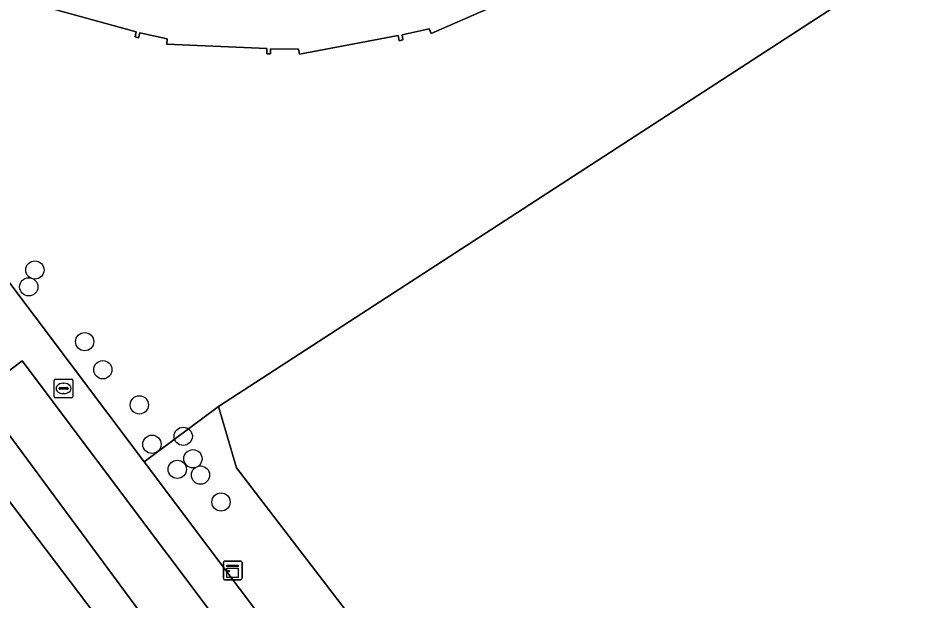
# Model space of a CAD drawing. Extents: x 156661 to 157576, y 383570 to 384425.
# Drawn here: x 157036.77 to 157084.57, y 384039.32 to 384070.5 of the extents above; entities that cross this region are included whole.
import ezdxf

# ---------------------------------------------------------------- set-up
doc = ezdxf.new("R2010")
doc.units = 0
for name, color, linetype in [('IMGEO_Berm_groen', 7, 'Continuous'), ('IMGEO_Boom', 7, 'Continuous'), ('IMGEO_Brandkraan', 7, 'Continuous'), ('IMGEO_Erf', 7, 'Continuous'), ('IMGEO_Groenvoorziening', 7, 'Continuous'), ('IMGEO_Kast', 7, 'Continuous'), ('IMGEO_Parkeervlak_open', 7, 'Continuous'), ('IMGEO_Rijbaan_lokaal_open', 7, 'Continuous'), ('IMGEO_Voetpad_open', 7, 'Continuous')]:
    doc.layers.add(name, color=color, linetype=linetype)

msp = doc.modelspace()

# ---------------------------------------------------------------- linework, layer by layer
at = {"layer": 'IMGEO_Berm_groen'}
msp.add_lwpolyline([(157050.635, 384034.033), (157048.731, 384036.511), (157037.008, 384052.138), (157034.658, 384050.365), (157044.213, 384037.466), (157044.358, 384037.568), (157067.634, 384006.822), (157065.932, 384005.612), (157068.869, 384001.744), (157070.607, 384003.001), (157106.45, 383955.782), (157108.373, 383957.2)], close=True, dxfattribs=at)
at = {"layer": 'IMGEO_Boom'}
for centre in [(157037.686, 384056.995), (157037.359, 384056.093), (157040.351, 384053.159), (157041.325, 384051.654), (157043.28, 384049.773), (157043.955, 384047.665), (157045.63, 384048.092), (157046.15, 384046.888), (157045.312, 384046.322), (157046.557, 384046.014), (157047.656, 384044.573)]:
    msp.add_circle(centre, 0.489, dxfattribs=at)
at = {"layer": 'IMGEO_Brandkraan'}
for p, q in [((157038.72, 384050.228), (157038.72, 384051.08)), ((157038.795, 384051.154), (157039.647, 384051.154)), ((157039.721, 384051.08), (157039.721, 384050.228)), ((157038.979, 384050.648), (157038.979, 384050.66)), ((157039.417, 384050.611), (157039.019, 384050.611)), ((157039.022, 384050.697), (157039.42, 384050.697)), ((157039.208, 384050.934), (157039.233, 384050.934)), ((157039.463, 384050.66), (157039.463, 384050.648)), ((157039.647, 384050.154), (157038.795, 384050.154)), ((157039.231, 384050.374), (157039.206, 384050.374))]:
    msp.add_line(p, q, dxfattribs=at)
for points in [[(157038.72, 384050.228), (157038.72, 384051.08)], [(157038.795, 384051.154), (157039.647, 384051.154)], [(157039.721, 384051.08), (157039.721, 384050.228)], [(157039.647, 384050.154), (157038.795, 384050.154)]]:
    msp.add_lwpolyline(points, dxfattribs=at)
for centre, radius, start, end in [((157038.797, 384051.078), 0.0765, 91.552, 178.448), ((157038.797, 384051.078), 0.0765, 91.552, 178.448), ((157039.645, 384051.078), 0.0765, 1.552, 88.448), ((157039.645, 384051.078), 0.0765, 1.552, 88.448), ((157039.019, 384050.657), 0.0403, 85.8775, 175.7526), ((157039.016, 384050.647), 0.0366, 178.938, 274.7102), ((157039.42, 384050.654), 0.043, 264.8664, 352.4533), ((157039.424, 384050.659), 0.0386, 1.7309, 96.639), ((157038.797, 384050.23), 0.0765, 181.552, 268.448), ((157038.797, 384050.23), 0.0765, 181.552, 268.448), ((157039.645, 384050.23), 0.0765, 271.552, 358.448), ((157039.645, 384050.23), 0.0765, 271.552, 358.448)]:
    msp.add_arc(centre, radius, start, end, dxfattribs=at)
for centre, major_axis, ratio, start_param, end_param in [((157039.207, 384050.654), (-0.387, 0.002), 0.722429, 4.712389, 7.853982), ((157039.232, 384050.654), (-0.39, 0.002), 0.717154, 1.570796, 4.712389)]:
    msp.add_ellipse(centre, major_axis=major_axis, ratio=ratio, start_param=start_param, end_param=end_param, dxfattribs=at)
at = {"layer": 'IMGEO_Erf'}
msp.add_lwpolyline([(157037.913, 384071.18), (157043.117, 384069.755), (157043.052, 384069.484), (157043.241, 384069.428), (157043.304, 384069.69), (157044.771, 384069.367), (157044.759, 384069.094), (157050.113, 384068.857), (157050.108, 384068.574), (157050.308, 384068.571), (157050.311, 384068.841), (157051.798, 384068.814), (157051.85, 384068.543), (157057.142, 384069.548), (157057.201, 384069.273), (157057.397, 384069.314), (157057.35, 384069.582), (157058.803, 384069.903), (157058.914, 384069.651), (157063.82, 384071.811)], dxfattribs=at)
at = {"layer": 'IMGEO_Groenvoorziening'}
for points in [[(157027.895, 384067.5), (157043.532, 384046.733), (157047.525, 384049.683), (157080.513, 384071.09), (157084.345, 384074.369), (157089.926, 384085.599), (157092.747, 384099.97), (157093.567, 384107.816), (157092.136, 384111.936), (157085.938, 384121.166), (157079.977, 384129.642), (157075.189, 384135.046)], [(157075.189, 384135.046), (157079.977, 384129.642), (157085.938, 384121.166), (157092.136, 384111.936), (157093.567, 384107.816), (157092.747, 384099.97), (157089.926, 384085.599), (157084.345, 384074.369), (157087.624, 384070.536), (157154.965, 383981.147), (157118.076, 383955.713), (157048.492, 384046.401), (157047.525, 384049.683), (157043.532, 384046.733), (157050.307, 384037.736), (157052.866, 384034.354), (157120.283, 383944.64), (157124.325, 383946.137), (157128.805, 383949.146), (157133.769, 383943.405), (157129.807, 383939.447), (157125.958, 383936.438), (157125.242, 383934.934), (157125.69, 383934.221)], [(157063.82, 384071.811), (157058.914, 384069.651), (157058.803, 384069.903), (157057.35, 384069.582), (157057.397, 384069.314), (157057.201, 384069.273), (157057.142, 384069.548), (157051.85, 384068.543), (157051.798, 384068.814), (157050.311, 384068.841), (157050.308, 384068.571), (157050.108, 384068.574), (157050.113, 384068.857), (157044.759, 384069.094), (157044.771, 384069.367), (157043.304, 384069.69), (157043.241, 384069.428), (157043.052, 384069.484), (157043.117, 384069.755), (157037.913, 384071.18)]]:
    msp.add_lwpolyline(points, dxfattribs=at)
msp.add_lwpolyline([(157118.076, 383955.713), (157154.965, 383981.147), (157087.624, 384070.536), (157084.345, 384074.369), (157080.513, 384071.09), (157047.525, 384049.683), (157048.492, 384046.401)], close=True, dxfattribs=at)
at = {"layer": 'IMGEO_Kast'}
for p, q in [((157047.78, 384040.485), (157047.78, 384041.326)), ((157047.78, 384041.326), (157047.78, 384040.485)), ((157047.855, 384041.41), (157048.696, 384041.41)), ((157048.696, 384041.41), (157047.855, 384041.41)), ((157048.78, 384041.335), (157048.78, 384040.494)), ((157048.78, 384040.494), (157048.78, 384041.335)), ((157048.705, 384040.41), (157047.864, 384040.41)), ((157047.864, 384040.41), (157048.705, 384040.41))]:
    msp.add_line(p, q, dxfattribs=at)
for points in [[(157047.975, 384041.2), (157048.575, 384041.2), (157048.575, 384041.115), (157047.975, 384041.115), (157047.975, 384041.2)], [(157047.975, 384041.025), (157048.575, 384041.025), (157048.575, 384040.536), (157047.975, 384040.536), (157047.975, 384041.025)]]:
    msp.add_lwpolyline(points, dxfattribs=at)
msp.add_circle((157048.059, 384040.874), 0.0377, dxfattribs=at)
for centre, start, end in [((157047.858, 384041.332), 92.4484, 184.2845), ((157047.858, 384041.332), 92.4484, 184.2845), ((157048.702, 384041.332), 2.4484, 94.2845), ((157048.702, 384041.332), 2.4484, 94.2845), ((157048.702, 384040.488), 272.4484, 4.2845), ((157048.702, 384040.488), 272.4484, 4.2845), ((157047.858, 384040.488), 182.4484, 274.2845), ((157047.858, 384040.488), 182.4484, 274.2845)]:
    msp.add_arc(centre, 0.0779, start, end, dxfattribs=at)
at = {"layer": 'IMGEO_Parkeervlak_open'}
msp.add_lwpolyline([(157034.658, 384050.365), (157033.681, 384051.62), (157023.476, 384064.922), (157021.082, 384064.634), (157025.037, 384059.437), (157033.137, 384048.791), (157042.601, 384036.329), (157044.213, 384037.466)], close=True, dxfattribs=at)
at = {"layer": 'IMGEO_Rijbaan_lokaal_open'}
msp.add_lwpolyline([(157022.83, 384054.925), (157062.167, 384003.14), (157067.449, 383996.186), (157068.511, 383994.788), (157101.105, 383951.881), (157104.737, 383954.519), (157068.869, 384001.744), (157065.932, 384005.612), (157050.224, 384026.292), (157048.783, 384028.189), (157046.346, 384031.399), (157042.601, 384036.329), (157033.137, 384048.791)], dxfattribs=at)
at = {"layer": 'IMGEO_Voetpad_open'}
msp.add_lwpolyline([(157034.658, 384050.365), (157037.008, 384052.138), (157048.731, 384036.511), (157050.635, 384034.033), (157108.373, 383957.2), (157106.45, 383955.782), (157104.737, 383954.519), (157105.699, 383953.252), (157109.313, 383955.948), (157118.349, 383943.924), (157120.283, 383944.64), (157052.866, 384034.354), (157050.307, 384037.736), (157043.532, 384046.733), (157027.895, 384067.5)], dxfattribs=at)

doc.saveas('drawing.dxf')
